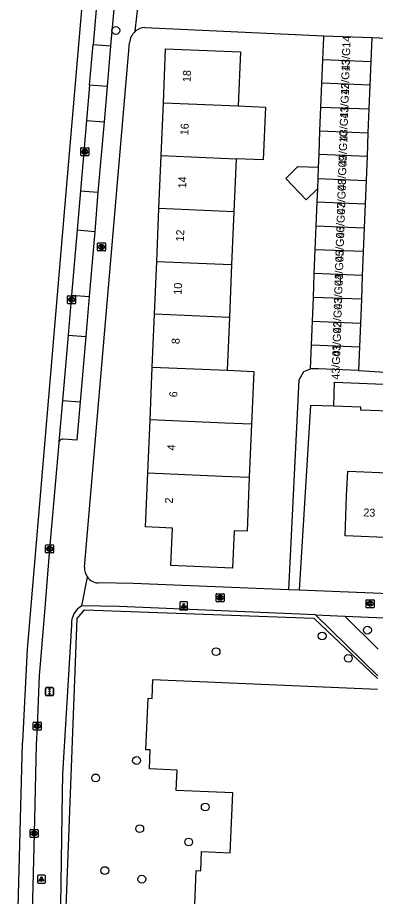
# Model space of a CAD drawing. Extents: x 161355 to 162026, y 386504 to 387459.
# Drawn here: x 161388.1 to 161432.8, y 386843.9 to 386953.7 of the extents above; entities that cross this region are included whole.
import ezdxf

# ---------------------------------------------------------------- set-up
doc = ezdxf.new("R2010")
doc.units = 0
for name, color, linetype in [('IMGEO_Boom', 7, 'Continuous'), ('IMGEO_Brandkraan', 7, 'Continuous'), ('IMGEO_Haag', 7, 'Continuous'), ('IMGEO_Kolk', 7, 'Continuous'), ('IMGEO_Lichtpunt', 7, 'Continuous'), ('IMGEO_Pand', 7, 'Continuous'), ('IMGEO_Pand_nummerreeks', 7, 'Continuous'), ('IMGEO_Rijbaan_lokaal_gesloten', 7, 'Continuous'), ('IMGEO_Rijbaan_lokaal_open', 7, 'Continuous'), ('IMGEO_Verkeersregelinstallatiepaal', 7, 'Continuous'), ('IMGEO_Voetpad_open', 7, 'Continuous')]:
    doc.layers.add(name, color=color, linetype=linetype)

msp = doc.modelspace()

# ---------------------------------------------------------------- linework, layer by layer
at = {"layer": 'IMGEO_Boom'}
for centre in [(161400.4, 386952.13), (161431.85, 386877.21), (161426.19, 386876.48), (161412.93, 386874.52), (161429.46, 386873.69), (161402.99, 386860.92), (161397.88, 386858.75), (161411.58, 386855.12), (161403.39, 386852.41), (161409.51, 386850.75), (161399.02, 386847.17), (161403.65, 386846.1)]:
    msp.add_circle(centre, 0.489, dxfattribs=at)
at = {"layer": 'IMGEO_Brandkraan'}
for p, q in [((161398.19, 386925.59), (161399.04, 386925.59)), ((161398.11, 386924.67), (161398.11, 386925.52)), ((161399.04, 386924.59), (161398.19, 386924.59)), ((161398.6, 386925.37), (161398.63, 386925.37)), ((161398.62, 386924.81), (161398.6, 386924.81)), ((161399.11, 386925.52), (161399.11, 386924.67))]:
    msp.add_line(p, q, dxfattribs=at)
for points in [[(161398.19, 386925.59), (161399.04, 386925.59)], [(161398.11, 386924.67), (161398.11, 386925.52)], [(161399.04, 386924.59), (161398.19, 386924.59)], [(161398.46, 386925.29), (161398.46, 386924.89), (161398.67, 386924.89)], [(161398.69, 386925.29), (161398.46, 386925.29)], [(161398.64, 386925.21), (161398.58, 386925.21), (161398.58, 386925.13)], [(161398.58, 386925.13), (161398.64, 386925.13)], [(161398.65, 386925.06), (161398.58, 386925.06), (161398.58, 386924.98)], [(161398.58, 386924.98), (161398.65, 386924.98)], [(161399.11, 386925.52), (161399.11, 386924.67)]]:
    msp.add_lwpolyline(points, dxfattribs=at)
for centre, radius, start, end in [((161398.19, 386925.52), 0.0765, 91.552, 178.448), ((161398.19, 386925.52), 0.0765, 91.552, 178.448), ((161399.04, 386925.52), 0.0765, 1.552, 88.448), ((161399.04, 386925.52), 0.0765, 1.552, 88.448), ((161398.19, 386924.67), 0.0765, 181.552, 268.448), ((161398.19, 386924.67), 0.0765, 181.552, 268.448), ((161398.64, 386925.17), 0.0379, 267.8285, 90.9355), ((161398.65, 386925.02), 0.0404, 269.8759, 90.5077), ((161398.68, 386925.14), 0.251, 268.6676, 293.5347), ((161398.7, 386925.15), 0.145, 59.4692, 91.5367), ((161398.72, 386925.19), 0.0922, 285.5137, 58.1501), ((161398.72, 386925), 0.105, 301.3115, 78.989), ((161399.04, 386924.67), 0.0765, 271.552, 358.448), ((161399.04, 386924.67), 0.0765, 271.552, 358.448)]:
    msp.add_arc(centre, radius, start, end, dxfattribs=at)
for centre, major_axis, ratio, start_param, end_param in [((161398.6, 386925.09), (-0.387, 0.002), 0.722429, 4.712389, 7.853982), ((161398.62, 386925.09), (-0.39, 0.002), 0.717154, 1.570796, 4.712389)]:
    msp.add_ellipse(centre, major_axis=major_axis, ratio=ratio, start_param=start_param, end_param=end_param, dxfattribs=at)
at = {"layer": 'IMGEO_Haag'}
msp.add_lwpolyline([(161393.97, 386837.09), (161395.56, 386878.65), (161396.5, 386879.76), (161425.13, 386878.71), (161433.12, 386871.15)], dxfattribs=at)
at = {"layer": 'IMGEO_Kolk'}
for p, q in [((161396.03, 386936.56), (161396.03, 386937.41)), ((161396.1, 386937.49), (161396.96, 386937.49)), ((161396.54, 386936.71), (161396.51, 386936.71)), ((161396.52, 386937.26), (161396.54, 386937.26)), ((161397.03, 386937.41), (161397.03, 386936.56)), ((161396.96, 386936.48), (161396.1, 386936.48)), ((161394.45, 386919), (161395.31, 386919)), ((161394.38, 386918.07), (161394.38, 386918.93)), ((161395.31, 386918), (161394.45, 386918)), ((161394.89, 386918.22), (161394.86, 386918.22)), ((161394.87, 386918.78), (161394.89, 386918.78)), ((161395.38, 386918.93), (161395.38, 386918.07)), ((161391.63, 386886.93), (161391.63, 386887.79)), ((161391.7, 386887.86), (161392.56, 386887.86)), ((161392.12, 386887.64), (161392.14, 386887.64)), ((161392.63, 386887.79), (161392.63, 386886.93)), ((161392.56, 386886.86), (161391.7, 386886.86)), ((161392.14, 386887.08), (161392.12, 386887.08)), ((161412.94, 386880.84), (161412.94, 386881.69)), ((161413.01, 386881.76), (161413.86, 386881.76)), ((161413.94, 386881.69), (161413.94, 386880.84)), ((161413.86, 386880.76), (161413.01, 386880.76)), ((161413.45, 386880.98), (161413.42, 386880.98)), ((161413.43, 386881.54), (161413.45, 386881.54)), ((161431.68, 386880.09), (161431.68, 386880.94)), ((161431.75, 386881.02), (161432.6, 386881.02)), ((161432.16, 386880.8), (161432.19, 386880.8)), ((161432.68, 386880.94), (161432.68, 386880.09)), ((161432.6, 386880.02), (161431.75, 386880.02)), ((161432.19, 386880.24), (161432.16, 386880.24)), ((161390.08, 386864.8), (161390.08, 386865.65)), ((161390.16, 386865.73), (161391.01, 386865.73)), ((161390.57, 386865.51), (161390.6, 386865.51)), ((161391.08, 386865.65), (161391.08, 386864.8)), ((161391.01, 386864.73), (161390.16, 386864.73)), ((161390.59, 386864.95), (161390.57, 386864.95)), ((161389.69, 386851.39), (161389.69, 386852.24)), ((161389.76, 386852.32), (161390.61, 386852.32)), ((161390.18, 386852.1), (161390.2, 386852.1)), ((161390.69, 386852.24), (161390.69, 386851.39)), ((161390.61, 386851.32), (161389.76, 386851.32)), ((161390.2, 386851.54), (161390.17, 386851.54))]:
    msp.add_line(p, q, dxfattribs=at)
for points in [[(161396.03, 386936.56), (161396.03, 386937.41)], [(161396.1, 386937.49), (161396.96, 386937.49)], [(161396.35, 386937.18), (161396.47, 386937.18), (161396.47, 386937.03), (161396.6, 386937.18), (161396.77, 386937.18), (161396.62, 386937.03), (161396.77, 386936.78), (161396.62, 386936.78), (161396.54, 386936.95), (161396.47, 386936.88), (161396.47, 386936.78), (161396.35, 386936.78), (161396.35, 386937.18)], [(161397.03, 386937.41), (161397.03, 386936.56)], [(161396.96, 386936.48), (161396.1, 386936.48)], [(161394.45, 386919), (161395.31, 386919)], [(161394.38, 386918.07), (161394.38, 386918.93)], [(161395.31, 386918), (161394.45, 386918)], [(161394.7, 386918.7), (161394.82, 386918.7), (161394.82, 386918.55), (161394.95, 386918.7), (161395.12, 386918.7), (161394.97, 386918.55), (161395.12, 386918.3), (161394.97, 386918.3), (161394.89, 386918.46), (161394.82, 386918.4), (161394.82, 386918.3), (161394.7, 386918.3), (161394.7, 386918.7)], [(161395.38, 386918.93), (161395.38, 386918.07)], [(161391.63, 386886.93), (161391.63, 386887.79)], [(161391.7, 386887.86), (161392.56, 386887.86)], [(161391.95, 386887.56), (161392.07, 386887.56), (161392.07, 386887.41), (161392.2, 386887.56), (161392.37, 386887.56), (161392.22, 386887.41), (161392.37, 386887.16), (161392.22, 386887.16), (161392.14, 386887.32), (161392.07, 386887.26), (161392.07, 386887.16), (161391.95, 386887.16), (161391.95, 386887.56)], [(161392.63, 386887.79), (161392.63, 386886.93)], [(161392.56, 386886.86), (161391.7, 386886.86)], [(161412.94, 386880.84), (161412.94, 386881.69)], [(161413.01, 386881.76), (161413.86, 386881.76)], [(161413.94, 386881.69), (161413.94, 386880.84)], [(161413.86, 386880.76), (161413.01, 386880.76)], [(161413.26, 386881.46), (161413.38, 386881.46), (161413.38, 386881.31), (161413.51, 386881.46), (161413.68, 386881.46), (161413.53, 386881.31), (161413.68, 386881.06), (161413.53, 386881.06), (161413.45, 386881.23), (161413.38, 386881.16), (161413.38, 386881.06), (161413.26, 386881.06), (161413.26, 386881.46)], [(161431.68, 386880.09), (161431.68, 386880.94)], [(161431.75, 386881.02), (161432.6, 386881.02)], [(161432, 386880.72), (161432.12, 386880.72), (161432.12, 386880.57), (161432.25, 386880.72), (161432.41, 386880.72), (161432.27, 386880.57), (161432.42, 386880.32), (161432.27, 386880.32), (161432.18, 386880.48), (161432.12, 386880.42), (161432.12, 386880.32), (161432, 386880.32), (161432, 386880.72)], [(161432.68, 386880.94), (161432.68, 386880.09)], [(161432.6, 386880.02), (161431.75, 386880.02)], [(161390.08, 386864.8), (161390.08, 386865.65)], [(161390.16, 386865.73), (161391.01, 386865.73)], [(161390.4, 386865.43), (161390.53, 386865.43), (161390.53, 386865.28), (161390.66, 386865.43), (161390.82, 386865.43), (161390.68, 386865.28), (161390.83, 386865.03), (161390.68, 386865.03), (161390.59, 386865.19), (161390.53, 386865.13), (161390.53, 386865.03), (161390.4, 386865.03), (161390.4, 386865.43)], [(161391.08, 386865.65), (161391.08, 386864.8)], [(161391.01, 386864.73), (161390.16, 386864.73)], [(161389.69, 386851.39), (161389.69, 386852.24)], [(161389.76, 386852.32), (161390.61, 386852.32)], [(161390.01, 386852.02), (161390.13, 386852.02), (161390.13, 386851.86), (161390.26, 386852.02), (161390.43, 386852.02), (161390.28, 386851.87), (161390.43, 386851.62), (161390.28, 386851.62), (161390.2, 386851.78), (161390.13, 386851.71), (161390.13, 386851.62), (161390.01, 386851.62), (161390.01, 386852.02)], [(161390.69, 386852.24), (161390.69, 386851.39)], [(161390.61, 386851.32), (161389.76, 386851.32)]]:
    msp.add_lwpolyline(points, dxfattribs=at)
for centre, start, end in [((161396.1, 386937.41), 91.552, 178.448), ((161396.1, 386937.41), 91.552, 178.448), ((161396.1, 386936.56), 181.552, 268.448), ((161396.1, 386936.56), 181.552, 268.448), ((161396.95, 386937.41), 1.552, 88.448), ((161396.95, 386937.41), 1.552, 88.448), ((161396.95, 386936.56), 271.552, 358.448), ((161396.95, 386936.56), 271.552, 358.448), ((161394.45, 386918.92), 91.552, 178.448), ((161394.45, 386918.92), 91.552, 178.448), ((161395.3, 386918.92), 1.552, 88.448), ((161395.3, 386918.92), 1.552, 88.448), ((161394.45, 386918.07), 181.552, 268.448), ((161394.45, 386918.07), 181.552, 268.448), ((161395.3, 386918.07), 271.552, 358.448), ((161395.3, 386918.07), 271.552, 358.448), ((161391.71, 386887.78), 91.552, 178.448), ((161391.71, 386887.78), 91.552, 178.448), ((161392.55, 386887.78), 1.552, 88.448), ((161392.55, 386887.78), 1.552, 88.448), ((161391.71, 386886.94), 181.552, 268.448), ((161391.71, 386886.94), 181.552, 268.448), ((161392.55, 386886.94), 271.552, 358.448), ((161392.55, 386886.94), 271.552, 358.448), ((161413.01, 386881.69), 91.552, 178.448), ((161413.01, 386881.69), 91.552, 178.448), ((161413.86, 386881.69), 1.552, 88.448), ((161413.86, 386881.69), 1.552, 88.448), ((161413.01, 386880.84), 181.552, 268.448), ((161413.01, 386880.84), 181.552, 268.448), ((161413.86, 386880.84), 271.552, 358.448), ((161413.86, 386880.84), 271.552, 358.448), ((161431.75, 386880.94), 91.552, 178.448), ((161431.75, 386880.94), 91.552, 178.448), ((161432.6, 386880.94), 1.552, 88.448), ((161432.6, 386880.94), 1.552, 88.448), ((161431.75, 386880.09), 181.552, 268.448), ((161431.75, 386880.09), 181.552, 268.448), ((161432.6, 386880.09), 271.552, 358.448), ((161432.6, 386880.09), 271.552, 358.448), ((161390.16, 386865.65), 91.552, 178.448), ((161390.16, 386865.65), 91.552, 178.448), ((161391.01, 386865.65), 1.552, 88.448), ((161391.01, 386865.65), 1.552, 88.448), ((161390.16, 386864.8), 181.552, 268.448), ((161390.16, 386864.8), 181.552, 268.448), ((161391.01, 386864.8), 271.552, 358.448), ((161391.01, 386864.8), 271.552, 358.448), ((161389.76, 386852.24), 91.552, 178.448), ((161389.76, 386852.24), 91.552, 178.448), ((161390.61, 386852.24), 1.552, 88.448), ((161390.61, 386852.24), 1.552, 88.448), ((161389.76, 386851.39), 181.552, 268.448), ((161389.76, 386851.39), 181.552, 268.448), ((161390.61, 386851.39), 271.552, 358.448), ((161390.61, 386851.39), 271.552, 358.448)]:
    msp.add_arc(centre, 0.0765, start, end, dxfattribs=at)
for centre, major_axis, ratio, start_param, end_param in [((161396.52, 386936.98), (-0.387, 0.002), 0.722429, 4.712389, 7.853982), ((161396.54, 386936.98), (-0.39, 0.002), 0.717154, 1.570796, 4.712389), ((161394.87, 386918.5), (-0.387, 0.002), 0.722429, 4.712389, 7.853982), ((161394.89, 386918.5), (-0.39, 0.002), 0.717154, 1.570796, 4.712389), ((161392.12, 386887.36), (-0.387, 0.002), 0.722429, 4.712389, 7.853982), ((161392.14, 386887.36), (-0.39, 0.002), 0.717154, 1.570796, 4.712389), ((161413.42, 386881.26), (-0.387, 0.002), 0.722429, 4.712389, 7.853982), ((161413.45, 386881.26), (-0.39, 0.002), 0.717154, 1.570796, 4.712389), ((161432.16, 386880.52), (-0.387, 0.002), 0.722429, 4.712389, 7.853982), ((161432.19, 386880.52), (-0.39, 0.002), 0.717154, 1.570796, 4.712389), ((161390.57, 386865.23), (-0.387, 0.002), 0.722429, 4.712389, 7.853982), ((161390.59, 386865.23), (-0.39, 0.002), 0.717154, 1.570796, 4.712389), ((161390.17, 386851.82), (-0.387, 0.002), 0.722429, 4.712389, 7.853982), ((161390.2, 386851.82), (-0.39, 0.002), 0.717154, 1.570796, 4.712389)]:
    msp.add_ellipse(centre, major_axis=major_axis, ratio=ratio, start_param=start_param, end_param=end_param, dxfattribs=at)
at = {"layer": 'IMGEO_Lichtpunt'}
for p, q in [((161408.39, 386880.64), (161408.39, 386879.83)), ((161408.39, 386880.64), (161408.39, 386879.83)), ((161409.29, 386880.73), (161408.48, 386880.73)), ((161409.29, 386880.73), (161408.48, 386880.73)), ((161409.38, 386879.83), (161409.38, 386880.64)), ((161409.38, 386879.83), (161409.38, 386880.64)), ((161408.48, 386879.74), (161409.29, 386879.74)), ((161408.48, 386879.74), (161409.29, 386879.74)), ((161390.61, 386846.5), (161390.61, 386845.69)), ((161390.61, 386846.5), (161390.61, 386845.69)), ((161391.51, 386846.59), (161390.7, 386846.59)), ((161391.51, 386846.59), (161390.7, 386846.59)), ((161391.6, 386845.69), (161391.6, 386846.5)), ((161391.6, 386845.69), (161391.6, 386846.5)), ((161390.7, 386845.6), (161391.51, 386845.6)), ((161390.7, 386845.6), (161391.51, 386845.6))]:
    msp.add_line(p, q, dxfattribs=at)
for points in [[(161408.76, 386880.3), (161408.8, 386880.27), (161408.61, 386880.01), (161408.57, 386880.04), (161408.76, 386880.3)], [(161408.86, 386880.25), (161408.91, 386880.25), (161408.91, 386879.93), (161408.86, 386879.93), (161408.86, 386880.25)], [(161408.97, 386880.27), (161409.01, 386880.3), (161409.2, 386880.04), (161409.16, 386880.01), (161408.97, 386880.27)], [(161390.98, 386846.16), (161391.02, 386846.14), (161390.83, 386845.87), (161390.79, 386845.9), (161390.98, 386846.16)], [(161391.08, 386846.12), (161391.13, 386846.12), (161391.13, 386845.79), (161391.08, 386845.79), (161391.08, 386846.12)], [(161391.19, 386846.14), (161391.23, 386846.16), (161391.42, 386845.9), (161391.38, 386845.87), (161391.19, 386846.14)]]:
    msp.add_lwpolyline(points, dxfattribs=at)
for centre in [(161408.89, 386880.44), (161391.11, 386846.3)]:
    msp.add_circle(centre, 0.0994, dxfattribs=at)
for centre, start, end in [((161408.48, 386880.64), 90, 180), ((161408.48, 386880.64), 90, 180), ((161409.29, 386880.64), 0, 90), ((161409.29, 386880.64), 0, 90), ((161408.48, 386879.83), 180, 270), ((161408.48, 386879.83), 180, 270), ((161409.29, 386879.83), 270, 0), ((161409.29, 386879.83), 270, 360), ((161390.7, 386846.5), 90, 180), ((161390.7, 386846.5), 90, 180), ((161391.51, 386846.5), 0, 90), ((161391.51, 386846.5), 0, 90), ((161390.7, 386845.69), 180, 270), ((161390.7, 386845.69), 180, 270), ((161391.51, 386845.69), 270, 0), ((161391.51, 386845.69), 270, 360)]:
    msp.add_arc(centre, 0.0946, start, end, dxfattribs=at)
at = {"layer": 'IMGEO_Pand'}
for points in [[(161426.27, 386948.51), (161426.38, 386951.26), (161426.39, 386951.48)], [(161426.39, 386951.48), (161432.39, 386951.24)], [(161432.39, 386951.24), (161432.27, 386948.27)], [(161406.35, 386943.1), (161406.63, 386949.86), (161415.99, 386949.47), (161415.71, 386942.71)], [(161426.15, 386945.54), (161426.19, 386946.49), (161426.27, 386948.51)], [(161426.27, 386948.51), (161432.27, 386948.27)], [(161432.27, 386948.27), (161432.16, 386945.3)], [(161426.04, 386942.57), (161426.15, 386945.54)], [(161432.16, 386945.3), (161426.15, 386945.54)], [(161432.16, 386945.3), (161432.04, 386942.33)], [(161406.07, 386936.5), (161406.35, 386943.1)], [(161406.35, 386943.1), (161415.71, 386942.71)], [(161415.71, 386942.71), (161419.1, 386942.57), (161418.82, 386935.96), (161415.43, 386936.1)], [(161425.92, 386939.6), (161426.04, 386942.57)], [(161426.04, 386942.57), (161432.04, 386942.33)], [(161432.04, 386942.33), (161431.92, 386939.36)], [(161425.8, 386936.62), (161425.92, 386939.6)], [(161425.92, 386939.6), (161431.92, 386939.36)], [(161431.92, 386939.36), (161431.8, 386936.38)], [(161425.74, 386935.04), (161425.8, 386936.62)], [(161431.8, 386936.38), (161425.8, 386936.62)], [(161405.79, 386929.89), (161406.07, 386936.5)], [(161406.07, 386936.5), (161415.43, 386936.1)], [(161415.43, 386936.1), (161415.15, 386929.49)], [(161431.8, 386936.38), (161431.68, 386933.41)], [(161425.63, 386932.39), (161424.2, 386930.96), (161421.67, 386933.66), (161423.14, 386935.14), (161425.74, 386935.04)], [(161425.68, 386933.65), (161425.74, 386935.04)], [(161425.63, 386932.39), (161425.68, 386933.65)], [(161425.68, 386933.65), (161431.68, 386933.41)], [(161431.68, 386933.41), (161431.57, 386930.44)], [(161425.56, 386930.68), (161425.63, 386932.39)], [(161425.45, 386927.71), (161425.56, 386930.68)], [(161431.57, 386930.44), (161425.56, 386930.68)], [(161431.57, 386930.44), (161431.45, 386927.47)], [(161405.51, 386923.28), (161405.79, 386929.89)], [(161415.15, 386929.49), (161405.79, 386929.89)], [(161415.15, 386929.49), (161414.87, 386922.89)], [(161425.33, 386924.74), (161425.45, 386927.71)], [(161425.45, 386927.71), (161431.45, 386927.47)], [(161431.45, 386927.47), (161431.33, 386924.5)], [(161425.21, 386921.76), (161425.33, 386924.74)], [(161431.33, 386924.5), (161425.33, 386924.74)], [(161431.33, 386924.5), (161431.21, 386921.53)], [(161405.23, 386916.68), (161405.51, 386923.28)], [(161405.51, 386923.28), (161414.87, 386922.89)], [(161414.87, 386922.89), (161414.59, 386916.28)], [(161425.09, 386918.79), (161425.21, 386921.76)], [(161431.21, 386921.53), (161425.21, 386921.76)], [(161431.21, 386921.53), (161431.09, 386918.55)], [(161424.97, 386915.82), (161425.09, 386918.79)], [(161431.09, 386918.55), (161425.09, 386918.79)], [(161431.09, 386918.55), (161430.98, 386915.58)], [(161404.95, 386910.07), (161405.23, 386916.68)], [(161414.59, 386916.28), (161405.23, 386916.68)], [(161414.59, 386916.28), (161414.31, 386909.68)], [(161424.86, 386912.85), (161424.97, 386915.82)], [(161424.97, 386915.82), (161430.98, 386915.58)], [(161430.98, 386915.58), (161430.86, 386912.61)], [(161424.74, 386909.88), (161424.86, 386912.85)], [(161424.86, 386912.85), (161430.86, 386912.61)], [(161430.86, 386912.61), (161430.74, 386909.64)], [(161404.68, 386903.47), (161404.95, 386910.07)], [(161404.95, 386910.07), (161414.31, 386909.68)], [(161414.31, 386909.68), (161417.64, 386909.54), (161417.36, 386902.93)], [(161430.74, 386909.64), (161425.74, 386909.84), (161424.74, 386909.88)], [(161427.63, 386905.2), (161427.75, 386908.21), (161435.94, 386907.88)], [(161435.8, 386904.51), (161431.03, 386904.7), (161431.04, 386905.06), (161427.63, 386905.2)], [(161404.4, 386896.86), (161404.68, 386903.47)], [(161417.36, 386902.93), (161414.03, 386903.07), (161404.68, 386903.47)], [(161417.36, 386902.93), (161417.08, 386896.32)], [(161435.03, 386888.76), (161429.05, 386889), (161429.25, 386893.99), (161429.38, 386897.07), (161435.35, 386896.83)], [(161417.08, 386896.32), (161416.8, 386889.57), (161415.2, 386889.64), (161415, 386884.95), (161407.27, 386885.27), (161407.48, 386889.96), (161404.11, 386890.11), (161404.4, 386896.86)], [(161404.4, 386896.86), (161413.75, 386896.47), (161417.08, 386896.32)], [(161472.92, 386835.59), (161446.97, 386836.71), (161447.07, 386839.17), (161442.43, 386839.36), (161442.32, 386836.93), (161410.53, 386838.29), (161410.64, 386840.78), (161410.18, 386840.8), (161410.45, 386847.17), (161411.01, 386847.15), (161411.11, 386849.55), (161414.7, 386849.4), (161415.02, 386856.88), (161407.94, 386857.19), (161408.05, 386859.72), (161404.59, 386859.87), (161404.69, 386862.24), (161404.17, 386862.26), (161404.44, 386868.71), (161404.93, 386868.69), (161405.03, 386871.05), (161433.09, 386869.84)]]:
    msp.add_lwpolyline(points, dxfattribs=at)
at = {"layer": 'IMGEO_Rijbaan_lokaal_gesloten'}
for points in [[(161388.12, 386839.42), (161388.75, 386863.05), (161388.76, 386863.24), (161389.34, 386874.85), (161394.23, 386932.4), (161402.62, 387030.05), (161406.67, 387079.56)], [(161398.81, 386965.05), (161397.56, 386950.38)], [(161397.1, 386945.3), (161397.56, 386950.38)], [(161397.1, 386945.3), (161396.73, 386940.9)], [(161396.73, 386940.9), (161395.97, 386932.11)], [(161395.97, 386932.11), (161395.56, 386927.22)], [(161395.56, 386927.22), (161394.86, 386919.07)], [(161394.86, 386919.07), (161394.43, 386914.05)], [(161394.43, 386914.05), (161393.74, 386905.92)], [(161393.74, 386905.92), (161393.29, 386900.72)], [(161393.28, 386900.59), (161392.13, 386887.36), (161391.55, 386880.48), (161391.01, 386873.98), (161390.83, 386871.55), (161390.58, 386865.23), (161390.46, 386862.89), (161390.19, 386851.82), (161389.96, 386841.92)]]:
    msp.add_lwpolyline(points, dxfattribs=at)
msp.add_arc((161393.71, 386900.61), 0.438, 165.8202, 182.305, dxfattribs=at)
at = {"layer": 'IMGEO_Rijbaan_lokaal_open'}
for points in [[(161432.39, 386951.24), (161441.69, 386950.86)], [(161397.56, 386950.38), (161399.74, 386950.2)], [(161399.74, 386950.2), (161399.31, 386945.13)], [(161399.31, 386945.13), (161397.1, 386945.3)], [(161396.73, 386940.9), (161398.93, 386940.72)], [(161398.93, 386940.72), (161398.17, 386931.95)], [(161395.97, 386932.11), (161398.17, 386931.95)], [(161395.56, 386927.22), (161397.76, 386927.03)], [(161397.76, 386927.03), (161397.06, 386918.9)], [(161394.86, 386919.07), (161397.06, 386918.9)], [(161394.43, 386914.05), (161396.64, 386913.88)], [(161396.64, 386913.88), (161395.94, 386905.73)], [(161430.74, 386909.64), (161436.7, 386909.29)], [(161393.74, 386905.92), (161395.94, 386905.73)]]:
    msp.add_lwpolyline(points, dxfattribs=at)
at = {"layer": 'IMGEO_Verkeersregelinstallatiepaal'}
for p, q in [((161391.61, 386869.13), (161391.61, 386869.93)), ((161391.61, 386869.93), (161391.61, 386869.13)), ((161391.71, 386870.03), (161392.5, 386870.03)), ((161392.5, 386870.03), (161391.71, 386870.03)), ((161392.6, 386869.93), (161392.6, 386869.13)), ((161392.6, 386869.13), (161392.6, 386869.93)), ((161392.5, 386869.03), (161391.71, 386869.03)), ((161391.71, 386869.03), (161392.5, 386869.03))]:
    msp.add_line(p, q, dxfattribs=at)
for centre in [(161392.11, 386869.82), (161392.11, 386869.53), (161392.11, 386869.24)]:
    msp.add_circle(centre, 0.085, dxfattribs=at)
for centre, start, end in [((161391.71, 386869.93), 90, 180), ((161391.71, 386869.93), 90, 180), ((161392.5, 386869.93), 0, 90), ((161392.5, 386869.93), 360, 90), ((161391.71, 386869.13), 180, 270), ((161391.71, 386869.13), 180, 270), ((161392.5, 386869.13), 270, 0), ((161392.5, 386869.13), 270, 0)]:
    msp.add_arc(centre, 0.1, start, end, dxfattribs=at)
at = {"layer": 'IMGEO_Voetpad_open'}
for points in [[(161401.05, 386964.95), (161399.74, 386950.2)], [(161402.82, 386952.03), (161403.23, 386955.73)], [(161404.02, 386952.49), (161426.39, 386951.48)], [(161396.47, 386885.07), (161402.12, 386950.6)], [(161399.31, 386945.13), (161398.93, 386940.72)], [(161398.17, 386931.95), (161397.76, 386927.03)], [(161397.06, 386918.9), (161396.64, 386913.88)], [(161422.04, 386882.25), (161423.32, 386908.47), (161423.92, 386909.53), (161424.74, 386909.88)], [(161395.94, 386905.73), (161395.52, 386900.94), (161393.82, 386901.06)], [(161427.63, 386905.2), (161424.74, 386905.28), (161423.31, 386882.19)], [(161396.14, 386880.25), (161396.86, 386883.82)], [(161422.04, 386882.25), (161402.57, 386883.03), (161398.2, 386883.13)], [(161423.31, 386882.19), (161422.04, 386882.25)], [(161493.07, 386879.37), (161423.31, 386882.19)], [(161425.36, 386879.12), (161400.81, 386880.15), (161396.14, 386880.25)], [(161433.13, 386871.51), (161425.36, 386879.12)], [(161425.36, 386879.12), (161429.01, 386878.96)], [(161429.01, 386878.96), (161490.53, 386876.38)], [(161429.01, 386878.96), (161433.21, 386874.84)], [(161394.85, 386877.87), (161393.74, 386859.2), (161393.7, 386856.85), (161393.41, 386837.22), (161393.4, 386836.95)]]:
    msp.add_lwpolyline(points, dxfattribs=at)
for centre, radius, start, end in [((161404.1, 386950.51), 1.98, 129.9717, 177.4448), ((161404.1, 386950.51), 1.99, 92.1688, 129.8934), ((161393.74, 386900.61), 0.464, 79.6319, 166.0985), ((161398.5, 386885.02), 2.03, 178.4743, 216.1555), ((161398.2, 386884.78), 1.65, 215.5941, 269.8111), ((161397.48, 386877.99), 2.63, 120.4976, 182.4942)]:
    msp.add_arc(centre, radius, start, end, dxfattribs=at)

# ---------------------------------------------------------------- texts
at = {"layer": 'IMGEO_Pand_nummerreeks'}
for s, rotation, p in [('43/G14', 88.1339, (161429.61, 386947.07)), ('43/G13', 88.1339, (161429.51, 386944.1)), ('18', 87.5842, (161409.74, 386945.67)), ('43/G12', 88.1339, (161429.42, 386941.13)), ('43/G11', 88.1339, (161429.32, 386938.28)), ('16', 87.5842, (161409.46, 386939.03)), ('43/G10', 88.1339, (161429.22, 386935.2)), ('43/G09', 88.1324, (161429.12, 386932.13)), ('14', 87.5842, (161409.18, 386932.39)), ('43/G08', 88.1324, (161429.03, 386929.17)), ('43/G07', 88.1339, (161428.93, 386926.2)), ('12', 87.5842, (161408.9, 386925.75)), ('43/G06', 88.1339, (161428.83, 386923.23)), ('43/G05', 88.1339, (161428.74, 386920.26)), ('43/G04', 88.1339, (161428.64, 386917.29)), ('10', 87.5842, (161408.62, 386919.11)), ('43/G03', 88.1339, (161428.54, 386914.33)), ('43/G02', 88.1339, (161428.45, 386911.35)), ('8', 87.5842, (161408.36, 386912.93)), ('43/G01', 88.1339, (161428.35, 386908.5)), ('6', 87.5823, (161408.08, 386906.29)), ('4', 87.5842, (161407.8, 386899.65)), ('2', 87.5823, (161407.52, 386893.01)), ('23', 357.6838, (161431.33, 386891.43))]:
    msp.add_text(s, height=1, rotation=rotation, dxfattribs=at).set_placement(p)

doc.saveas('drawing.dxf')
